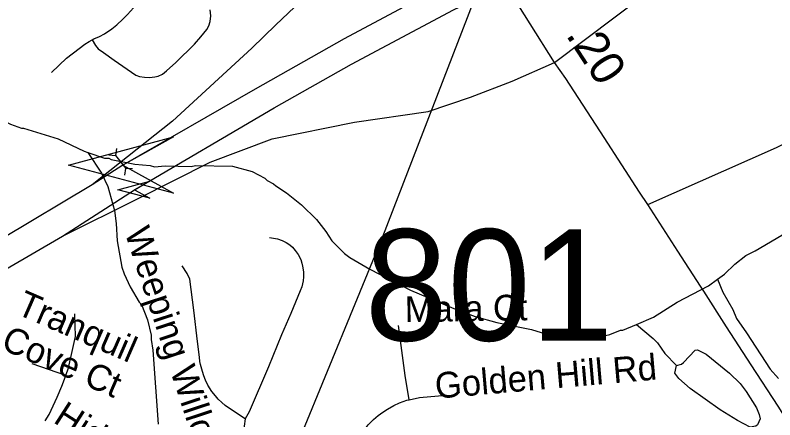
# Model space of a CAD drawing. Extents: x 1383679 to 1536984, y 460658 to 651027.
# Drawn here: x 1487068 to 1489864, y 494974 to 496464 of the extents above; entities that cross this region are included whole.
import ezdxf

# ---------------------------------------------------------------- set-up
doc = ezdxf.new("R2010")
doc.units = 0
for name, color, linetype in [('Exist Hydrographic Misc Water Feature', 7, 'Continuous'), ('Exist Road Non-System Type 51', 7, 'Continuous'), ('Exist Road Non-System Type 51 Label', 7, 'Continuous'), ('Exist Road Primary Interstate Divided Center Attributed', 7, 'Continuous'), ('Exist Road Primary Interstate Ramp 1 Lane Attributed', 7, 'Continuous'), ('Exist Road Primary Interstate Structure Ovrhead Sign Attributed CELL', 7, 'Continuous'), ('Exist Road Secondary Mileage Hundredths English Label', 7, 'Continuous'), ('Exist Road Secondary Structure Culvert Attributed CELL', 7, 'Continuous'), ('Exist Road Secondary Structure Culvert CELL', 7, 'Continuous'), ('Exist Road Secondary Structure Standard Bridge Number Label', 7, 'Continuous'), ('Exist Road Secondary Type 51 Attributed', 7, 'Continuous'), ('Exist Utilities Electrical Transmission Line', 7, 'Continuous')]:
    doc.layers.add(name, color=color, linetype=linetype)

msp = doc.modelspace()

# ---------------------------------------------------------------- linework, layer by layer
at = {"layer": 'Exist Hydrographic Misc Water Feature'}
for points in [[(1486859, 496411), (1486864.6, 496363.7), (1486918.9, 496170.6), (1486926.6, 496154.5), (1486944.2, 496130.2), (1486967.7, 496107.7), (1486985.4, 496093.3), (1487050.8, 496062.1), (1487090.6, 496047.3), (1487098.6, 496047.1), (1487225.8, 496008.6), (1487321, 495962.7), (1487335.4, 495958.4)], [(1487335.4, 495958.4), (1487396.4, 495937.2), (1487412.4, 495936.9), (1487420.4, 495932.8), (1487508.1, 495915), (1487564, 495909.9), (1487579.9, 495905.6), (1487620, 495908.8), (1487715.9, 495906.9), (1487732, 495910.6), (1487868, 495907.9), (1487939.5, 495888.5), (1487987.1, 495863.6), (1487995, 495855.4), (1488018.7, 495842.9), (1488026.6, 495834.8), (1488066, 495810), (1488121.2, 495764.9), (1488176.3, 495711.8), (1488211.3, 495667.1), (1488232.8, 495632.7), (1488279.8, 495585.8), (1488299.5, 495571.4), (1488372.7, 495527.9), (1488523.2, 495450.9), (1488681.9, 495383.8), (1488761.4, 495354.3), (1488841, 495332.7), (1488968.5, 495306.2), (1489040, 495284.8), (1489080, 495280), (1489087.9, 495275.8), (1489111.9, 495275.3), (1489119.8, 495271.2), (1489191.9, 495273.8), (1489256.2, 495288.5), (1489296.5, 495303.7), (1489304.5, 495303.5), (1489354.5, 495324.7)], [(1487335.4, 495958.4), (1487385.4, 495881.5), (1487408.5, 495833), (1487432.8, 495744.5), (1487439.9, 495696.4), (1487442.7, 495632.3), (1487460.8, 495536), (1487468.4, 495511.8), (1487491.5, 495463.4), (1487524.4, 495406.7), (1487532.2, 495398.6), (1487555.2, 495342.1), (1487568.1, 495285.9), (1487567.8, 495269.9), (1487574.9, 495229.7), (1487593.8, 494957.4)], [(1489652.7, 495491.6), (1489678.4, 495510.2), (1489717.1, 495547.4), (1489757.7, 495578.5), (1489792.1, 495595.9), (1489889.2, 495653.9), (1489917.7, 495679.4), (1489972.1, 495702.3), (1490028.6, 495730.8), (1490032.6, 495729.1), (1490089.6, 495784), (1490154.3, 495816.7), (1490234.8, 495879.5)], [(1489354.5, 495324.7), (1489417.3, 495351.3), (1489504.5, 495407.6), (1489619.6, 495467.3), (1489652.7, 495491.6)], [(1489652.7, 495491.6), (1489673.1, 495444.2), (1489709.9, 495379.5), (1489723.3, 495347.2), (1489760.3, 495294.5), (1489846.5, 495160.6), (1489878.1, 495125.7)], [(1489354.5, 495324.7), (1489415.9, 495273.3), (1489431.6, 495257), (1489458.9, 495218.5), (1489502, 495173.6)], [(1489502, 495173.6), (1489520.1, 495179.3), (1489528.2, 495185.1), (1489571, 495230.3), (1489579.1, 495232.1), (1489610.8, 495215.5), (1489697.4, 495145.8), (1489736.7, 495107), (1489758.1, 495078.6), (1489797, 495017.8), (1489806.5, 494993.6), (1489810.2, 494977.5), (1489799.9, 494955.7), (1489793.7, 494949.9), (1489773.6, 494946.3), (1489726.1, 494971.2), (1489662.9, 495010.4), (1489552.4, 495088.6), (1489511, 495125.5), (1489495.5, 495145.8), (1489502, 495173.6)]]:
    msp.add_lwpolyline(points, dxfattribs=at)
at = {"layer": 'Exist Road Non-System Type 51'}
msp.add_line((1487253.7, 495136.9), (1487129.7, 495179.8), dxfattribs=at)
for points in [[(1487351.1, 496372.9), (1487357.8, 496376.2), (1487377.8, 496385.2), (1487396, 496394.4), (1487423.4, 496413.8), (1487441.6, 496428.4), (1487463.4, 496448.4), (1487481, 496466.7), (1487503.5, 496490.3), (1487519.4, 496508), (1487553.9, 496547.5), (1487570.9, 496566.9), (1487581.2, 496582.7), (1487589.1, 496600.9), (1487592.9, 496615.5), (1487597.1, 496636.2), (1487600.1, 496654.4), (1487600.1, 496664.8)], [(1487351.1, 496372.9), (1487363.4, 496352.6), (1487373.1, 496340), (1487392.6, 496325.7), (1487431.6, 496298.1), (1487511.2, 496243.1), (1487525, 496237.9), (1487543.9, 496235.1), (1487562.2, 496233.9), (1487581.8, 496236.2), (1487594.4, 496238.5), (1487609.9, 496246.5), (1487625.2, 496259.2), (1487659.1, 496288.9), (1487727.9, 496356.6), (1487751.4, 496383.5), (1487772.6, 496410.5), (1487780, 496424.8), (1487785.1, 496440.8), (1487787.5, 496460.9), (1487785.8, 496483.2)], [(1487201, 496252.8), (1487256.2, 496305.1), (1487303.6, 496341.5), (1487323.6, 496356.8), (1487339.5, 496367.1), (1487351.1, 496372.9)], [(1488004, 495645.5), (1488033, 495639.9), (1488050.1, 495633.8), (1488065.5, 495627.1), (1488078.1, 495618.7), (1488088.7, 495609.5), (1488098.9, 495597.5), (1488108.8, 495583.1), (1488118.8, 495564), (1488123.4, 495550.1), (1488125.7, 495539.3), (1488129, 495519.3), (1488129.4, 495499.8), (1488127.6, 495485.5), (1488122.6, 495463.2), (1488116.4, 495448.7), (1488082.2, 495364.7), (1488048.6, 495286.7), (1487999.7, 495168.8), (1487928.8, 495003.7), (1487914.5, 494977.3)], [(1487914.5, 494977.3), (1487867.1, 495007.6), (1487841, 495026.4), (1487827.8, 495037.1), (1487814.3, 495050.4), (1487804.5, 495062.2), (1487791.6, 495078.2), (1487776.7, 495101), (1487768, 495119.5), (1487762.1, 495135.3), (1487756.9, 495151.9), (1487749.9, 495177.5), (1487747.6, 495189), (1487745.7, 495204.9), (1487739.4, 495262.2), (1487725.5, 495377.9), (1487710.4, 495491.1), (1487701, 495513.1), (1487682.6, 495541.1)], [(1487253.7, 495136.9), (1487263.9, 495164.8), (1487277.2, 495225.7), (1487289.8, 495281.1), (1487286.7, 495363.5)], [(1488518.4, 495047.7), (1488503.7, 495136.8), (1488478.4, 495321)], [(1487178.1, 494970.4), (1487192.7, 494993.9), (1487222.4, 495056.7), (1487239.3, 495097.6), (1487252.4, 495133.2), (1487253.7, 495136.9)], [(1488209.8, 494519.7), (1488236.3, 494568), (1488247.8, 494603.3), (1488260.4, 494660.3), (1488274.4, 494733.1), (1488291.7, 494811.9), (1488298.1, 494836.2), (1488306, 494859.8), (1488314.9, 494880), (1488325.3, 494900.2), (1488339.6, 494920.5), (1488355.4, 494940.7), (1488366.8, 494955.8), (1488386.2, 494975.2), (1488404.4, 494990.3), (1488420.8, 495001.7), (1488438.7, 495013.6), (1488461.9, 495026.2), (1488481.9, 495035.8), (1488508.9, 495045.6), (1488518.4, 495047.7)], [(1488518.4, 495047.7), (1488555.4, 495055.5), (1488625.6, 495062.2), (1488685.2, 495062.9)], [(1487914.5, 494977.3), (1487910.6, 494950.8), (1487908.2, 494921.3), (1487909.5, 494899.7), (1487913.8, 494878.2), (1487923.4, 494854.6), (1487968, 494781.4), (1488014.2, 494707.3), (1488040.4, 494669.4), (1488062.9, 494639.4), (1488087.9, 494612.6), (1488111.1, 494589.4), (1488143.4, 494564), (1488183, 494536.5), (1488209.8, 494519.7)]]:
    msp.add_lwpolyline(points, dxfattribs=at)
at = {"layer": 'Exist Road Primary Interstate Divided Center Attributed'}
for points in [[(1488812, 496662.9), (1488607.8, 496553), (1488279, 496376.2), (1487950.7, 496191.5), (1487464.4, 495911.7), (1487350.6, 495839.1)], [(1487242.1, 495650.2), (1487506.3, 495820.9), (1488021.2, 496122.4), (1488305.7, 496283.1), (1488681, 496483.9), (1488874, 496575.5)], [(1487350.6, 495839.1), (1487018.6, 495639.7), (1486007.6, 494946.3), (1485310.2, 494427.5), (1484818.3, 494037.3), (1484618.2, 493872.4)], [(1484660.5, 493776.5), (1485397.6, 494376.7), (1486182.2, 494954.7), (1487033.4, 495528.4), (1487242.1, 495650.2)]]:
    msp.add_lwpolyline(points, dxfattribs=at)
at = {"layer": 'Exist Road Primary Interstate Ramp 1 Lane Attributed'}
for points in [[(1489052.9, 496289.4), (1489390.5, 496544.6), (1489671.9, 496756.1), (1490216.6, 497142.8), (1490532.7, 497335.3), (1490708.8, 497435.4)], [(1488608.4, 496979.5), (1488452.8, 496829.3), (1488258.4, 496647.4), (1488027.4, 496427.5), (1487939.4, 496342.3), (1487646.4, 496073.1), (1487350.6, 495839.1)], [(1487242.1, 495650.2), (1487518.2, 495786.9), (1487785.9, 495922.2), (1488013.4, 496008.1), (1488317, 496070.3), (1488588, 496108.9), (1488743.8, 496161.2), (1488896.7, 496220.9), (1489052.9, 496289.4)]]:
    msp.add_lwpolyline(points, dxfattribs=at)
at = {"layer": 'Exist Road Primary Interstate Structure Ovrhead Sign Attributed CELL'}
msp.add_lwpolyline([(1487563.1, 495789.4), (1487445.3, 495820.9), (1487563.1, 495852.5), (1487506.3, 495820.9)], close=True, dxfattribs=at)
at = {"layer": 'Exist Road Secondary Structure Culvert Attributed CELL'}
msp.add_lwpolyline([(1487650.8, 495808.1), (1487264.4, 495911.7), (1487650.8, 496015.2), (1487464.4, 495911.7)], close=True, dxfattribs=at)
at = {"layer": 'Exist Road Secondary Structure Culvert CELL'}
for p, q in [((1487440.9, 495972.2), (1487437.3, 495947.1)), ((1487412, 495949.4), (1487437.3, 495947.1)), ((1487437.3, 495947.1), (1487474.8, 495899.7)), ((1487471.2, 495874.6), (1487474.8, 495899.7)), ((1487500.1, 495897.4), (1487474.8, 495899.7))]:
    msp.add_line(p, q, dxfattribs=at)
at = {"layer": 'Exist Road Secondary Type 51 Attributed'}
for points in [[(1489052.9, 496289.4), (1488874, 496575.5)], [(1489396.2, 495766), (1489869.7, 495976.8), (1490558.8, 496317.5)], [(1489396.2, 495766), (1489366.2, 495812.5), (1489235.8, 496013.8), (1489095.1, 496230.8), (1489052.9, 496289.4)], [(1491350.5, 492742.7), (1491301.9, 492818.8), (1491190.2, 492989.5), (1491140.1, 493066), (1491093.9, 493136.5), (1491010.2, 493266.6), (1490922.8, 493404.7), (1490827.3, 493553.1), (1490777.4, 493629.6), (1490718.3, 493721.9), (1490620.6, 493871.7), (1490373.3, 494256), (1490235.7, 494466.2), (1490146.8, 494604.7), (1490050, 494754.2), (1489964.8, 494884.2), (1489876.1, 495024.2), (1489776.9, 495175.9), (1489686.1, 495316.3), (1489602.5, 495447.3), (1489590.2, 495466.2), (1489507.1, 495594.2), (1489396.2, 495766)]]:
    msp.add_lwpolyline(points, dxfattribs=at)
at = {"layer": 'Exist Utilities Electrical Transmission Line'}
msp.add_lwpolyline([(1486239.8, 490359.7), (1486492, 490953.6), (1486799.4, 491620.8), (1487018.4, 492251.2), (1487294.3, 492946.8), (1487548.7, 493556.7), (1487772.2, 494113.1), (1488115.9, 494905.5), (1488420.5, 495648.7), (1488753.4, 496509.4), (1488936.8, 496940.5), (1488957.8, 497002.1), (1489137.5, 497451.3), (1489196, 497604.2), (1489238, 497709.6)], dxfattribs=at)

# ---------------------------------------------------------------- texts
at = {"layer": 'Exist Road Non-System Type 51 Label'}
for s, rotation, p in [('Weeping Willow Ln', 288.1907, (1487469.6, 495666)), ('Tranquil ', 336.4947, (1487067.1, 495365.7)), ('Mara Ct', 0.8552, (1488502.3, 495333.6)), ('Cove Ct', 336.4947, (1487011, 495236.7)), ('Golden Hill Rd', 4.9626, (1488617, 495051.6)), ('Hidden ', 327.2642, (1487204.1, 494966.4))]:
    msp.add_text(s, height=95, rotation=rotation, dxfattribs=at).set_placement(p)
at = {"layer": 'Exist Road Secondary Mileage Hundredths English Label'}
msp.add_text('.20', height=125, rotation=302.9832, dxfattribs=at).set_placement((1489092.6, 496390.9))
at = {"layer": 'Exist Road Secondary Structure Standard Bridge Number Label'}
msp.add_text('801', height=410.1, dxfattribs=at).set_placement((1488354.6, 495265.3))

doc.saveas('drawing.dxf')
